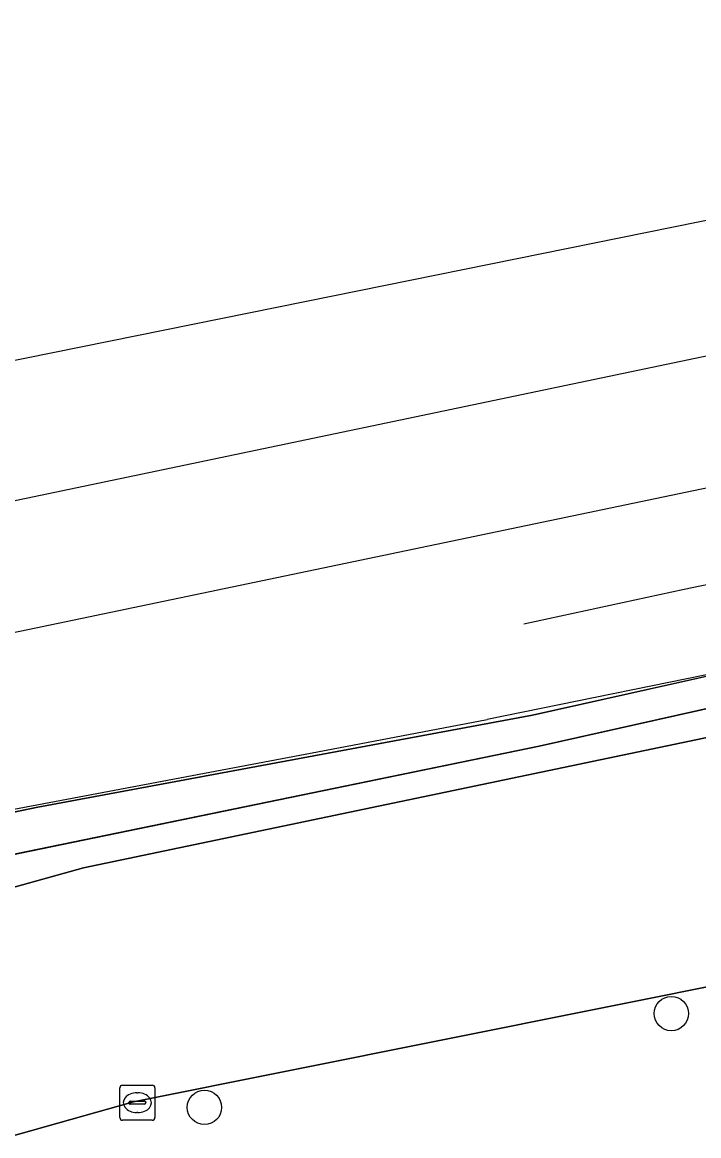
# Model space of a CAD drawing. Extents: x 162989 to 165008, y 383432 to 384338.
# Drawn here: x 164223.76 to 164243.05, y 384200.13 to 384231.85 of the extents above; entities that cross this region are included whole.
import ezdxf

# ---------------------------------------------------------------- set-up
doc = ezdxf.new("R2010")
doc.units = 0
for name, color, linetype in [('IMGEO_Boom', 7, 'Continuous'), ('IMGEO_Geluidsscherm', 7, 'Continuous'), ('IMGEO_Groenvoorziening', 7, 'Continuous'), ('IMGEO_Haag', 7, 'Continuous'), ('IMGEO_Hek', 7, 'Continuous'), ('IMGEO_Kolk', 7, 'Continuous'), ('IMGEO_Rijbaan_lokaal_gesloten', 7, 'Continuous'), ('IMGEO_Spoor', 7, 'Continuous'), ('IMGEO_Spoorbaan_halfverhard', 7, 'Continuous'), ('IMGEO_Voetpad_open', 7, 'Continuous')]:
    doc.layers.add(name, color=color, linetype=linetype)

msp = doc.modelspace()

# ---------------------------------------------------------------- linework, layer by layer
at = {"layer": 'IMGEO_Boom'}
for centre in [(164242.265, 384203.614), (164228.956, 384200.94)]:
    msp.add_circle(centre, 0.489, dxfattribs=at)
at = {"layer": 'IMGEO_Geluidsscherm'}
for points in [[(164244.763, 384213.568), (164237.019, 384211.987)], [(164171.413, 384198.388), (164182.191, 384200.754), (164188.653, 384202.187), (164197.889, 384204.143), (164208.612, 384206.353), (164222.309, 384209.203), (164232.177, 384211.07), (164237.019, 384211.987)]]:
    msp.add_lwpolyline(points, dxfattribs=at)
at = {"layer": 'IMGEO_Groenvoorziening'}
for points in [[(164013.045, 384161.087), (164068.214, 384172.427), (164075.211, 384173.907), (164100.528, 384179.263), (164113.878, 384181.981), (164118.515, 384182.925), (164132.64, 384185.801), (164174.669, 384194.637), (164193.008, 384198.736), (164210.847, 384203.689), (164215.404, 384204.954), (164225.51, 384207.76), (164243.827, 384211.591), (164248.158, 384212.497), (164247.376, 384214.139), (164245.015, 384213.611), (164245.279, 384212.748), (164238.498, 384211.23), (164173.737, 384197.907), (164073.867, 384177.406), (163976.433, 384156.982)], [(163892.745, 384139.603), (163976.433, 384156.982), (164073.867, 384177.406), (164173.737, 384197.907), (164238.498, 384211.23), (164245.279, 384212.748), (164245.015, 384213.611), (164238.302, 384212.109), (164224.204, 384209.495), (164191.357, 384202.662), (164184.194, 384201.103), (164173.545, 384198.786), (164138.86, 384191.809), (164106.067, 384184.851), (164073.689, 384178.288), (164040.716, 384171.257), (164027.429, 384168.427), (164008.211, 384164.605), (163976.248, 384157.863), (163965.539, 384155.519), (163953.785, 384153.248), (163943.293, 384151.084)]]:
    msp.add_lwpolyline(points, dxfattribs=at)
at = {"layer": 'IMGEO_Haag'}
msp.add_lwpolyline([(163892.745, 384139.603), (163976.433, 384156.982), (164073.867, 384177.406), (164173.737, 384197.907), (164238.498, 384211.23), (164245.279, 384212.748), (164245.015, 384213.611), (164238.302, 384212.109), (164224.204, 384209.495), (164191.357, 384202.662), (164184.194, 384201.103), (164173.545, 384198.786), (164138.86, 384191.809), (164106.067, 384184.851), (164073.689, 384178.288), (164040.716, 384171.257), (164027.429, 384168.427), (164008.211, 384164.605), (163976.248, 384157.863), (163965.539, 384155.519), (163953.785, 384153.248), (163943.293, 384151.084)], dxfattribs=at)
at = {"layer": 'IMGEO_Hek'}
msp.add_lwpolyline([(164262.051, 384219.731), (164242.629, 384215.695), (164238.063, 384214.701)], dxfattribs=at)
at = {"layer": 'IMGEO_Kolk'}
for p, q in [((164226.542, 384200.648), (164226.542, 384201.5)), ((164226.617, 384201.574), (164227.469, 384201.574)), ((164227.543, 384201.5), (164227.543, 384200.648)), ((164227.03, 384201.354), (164227.055, 384201.354)), ((164226.801, 384201.068), (164226.801, 384201.08)), ((164227.239, 384201.031), (164226.841, 384201.031)), ((164226.844, 384201.117), (164227.242, 384201.117)), ((164227.285, 384201.08), (164227.285, 384201.068)), ((164227.469, 384200.574), (164226.617, 384200.574)), ((164227.053, 384200.794), (164227.028, 384200.794))]:
    msp.add_line(p, q, dxfattribs=at)
for points in [[(164226.542, 384200.648), (164226.542, 384201.5)], [(164226.617, 384201.574), (164227.469, 384201.574)], [(164227.543, 384201.5), (164227.543, 384200.648)], [(164227.469, 384200.574), (164226.617, 384200.574)]]:
    msp.add_lwpolyline(points, dxfattribs=at)
for centre, radius, start, end in [((164226.619, 384201.498), 0.0765, 91.552, 178.448), ((164226.619, 384201.498), 0.0765, 91.552, 178.448), ((164227.467, 384201.498), 0.0765, 1.552, 88.448), ((164227.467, 384201.498), 0.0765, 1.552, 88.448), ((164226.841, 384201.077), 0.0403, 85.8775, 175.7526), ((164226.838, 384201.067), 0.0366, 178.938, 274.7102), ((164227.242, 384201.074), 0.043, 264.8664, 352.4533), ((164227.246, 384201.079), 0.0386, 1.7309, 96.639), ((164226.619, 384200.65), 0.0765, 181.552, 268.448), ((164226.619, 384200.65), 0.0765, 181.552, 268.448), ((164227.467, 384200.65), 0.0765, 271.552, 358.448), ((164227.467, 384200.65), 0.0765, 271.552, 358.448)]:
    msp.add_arc(centre, radius, start, end, dxfattribs=at)
for centre, major_axis, ratio, start_param, end_param in [((164227.029, 384201.074), (-0.387, 0.002), 0.722429, 4.712389, 7.853982), ((164227.054, 384201.074), (-0.39, 0.002), 0.717154, 1.570796, 4.712389)]:
    msp.add_ellipse(centre, major_axis=major_axis, ratio=ratio, start_param=start_param, end_param=end_param, dxfattribs=at)
at = {"layer": 'IMGEO_Rijbaan_lokaal_gesloten'}
msp.add_lwpolyline([(164248.757, 384212.622), (164248.158, 384212.497), (164243.827, 384211.591), (164225.51, 384207.76), (164215.404, 384204.954), (164217.248, 384198.372), (164226.93, 384201.094), (164244.619, 384204.64), (164249.169, 384205.552), (164261.438, 384207.238)], dxfattribs=at)
at = {"layer": 'IMGEO_Spoor'}
for points in [[(164788.231, 384335.773), (164684.182, 384314.23), (164649.743, 384306.978), (164549.034, 384286.117), (164446.504, 384264.637), (164353.435, 384245.24), (164284.243, 384230.902), (164214.646, 384216.358), (164173.585, 384207.909), (164102.605, 384193.066), (164031.754, 384178.409), (163810.752, 384132.353), (163673.071, 384103.86), (163574.904, 384083.455)], [(164789.572, 384332.389), (164775.58, 384329.429), (164644.744, 384302.256), (164570.629, 384286.722), (164345.336, 384239.894), (164220.116, 384213.747), (164092.662, 384187.275), (164071.527, 384182.957), (163942.979, 384156.119), (163900.983, 384147.477), (163806.025, 384127.659), (163575.669, 384079.775)]]:
    msp.add_lwpolyline(points, dxfattribs=at)
at = {"layer": 'IMGEO_Spoorbaan_halfverhard'}
for points in [[(164249.741, 384227.512), (164232.616, 384224.049), (164160.958, 384209.557)], [(164191.357, 384202.662), (164224.204, 384209.495), (164238.302, 384212.109), (164245.015, 384213.611)]]:
    msp.add_lwpolyline(points, dxfattribs=at)
at = {"layer": 'IMGEO_Voetpad_open'}
msp.add_lwpolyline([(164249.169, 384205.552), (164244.619, 384204.64), (164226.93, 384201.094), (164217.248, 384198.372), (164212.777, 384197.115), (164194.467, 384191.967), (164190.968, 384191.257), (164191.064, 384190.78), (164187.492, 384190.052), (164187.396, 384190.533), (164173.805, 384187.749)], dxfattribs=at)

doc.saveas('drawing.dxf')
